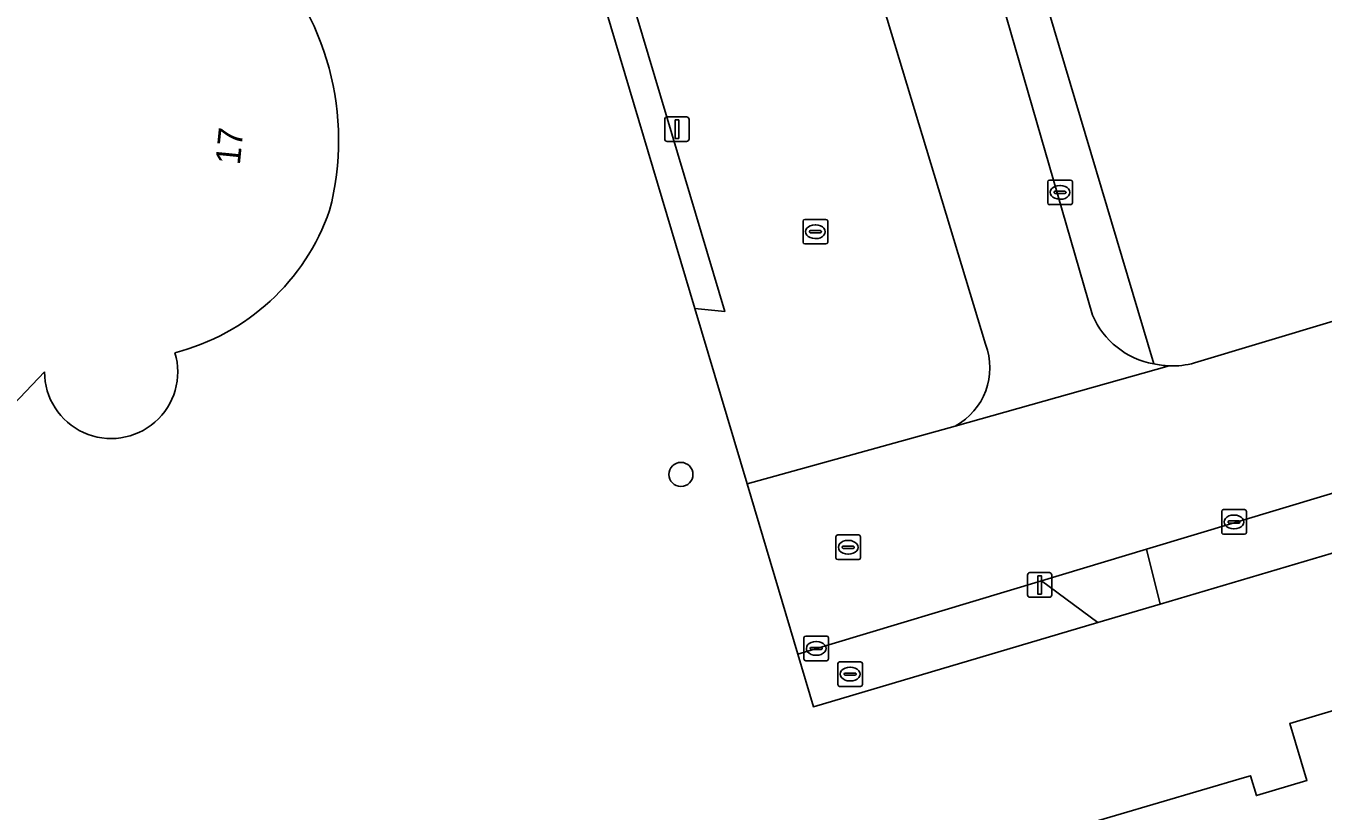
# Model space of a CAD drawing. Extents: x 162417 to 163722, y 384268 to 385417.
# Drawn here: x 163118.6 to 163171.3, y 385085.6 to 385117.6 of the extents above; entities that cross this region are included whole.
import ezdxf

# ---------------------------------------------------------------- set-up
doc = ezdxf.new("R2010")
doc.units = 0
for name, color, linetype in [('IMGEO_Boom', 7, 'Continuous'), ('IMGEO_Brandkraan', 7, 'Continuous'), ('IMGEO_Erf', 7, 'Continuous'), ('IMGEO_Groenvoorziening', 7, 'Continuous'), ('IMGEO_Kolk', 7, 'Continuous'), ('IMGEO_Lichtmast', 7, 'Continuous'), ('IMGEO_Pand', 7, 'Continuous'), ('IMGEO_Pand_nummerreeks', 7, 'Continuous'), ('IMGEO_Parkeervlak_open', 7, 'Continuous'), ('IMGEO_Rijbaan_lokaal_gesloten', 7, 'Continuous'), ('IMGEO_Rioolput', 7, 'Continuous'), ('IMGEO_Voetpad_open', 7, 'Continuous')]:
    doc.layers.add(name, color=color, linetype=linetype)

msp = doc.modelspace()

# ---------------------------------------------------------------- linework, layer by layer
at = {"layer": 'IMGEO_Boom'}
msp.add_circle((163145.191, 385099.332), 0.489, dxfattribs=at)
at = {"layer": 'IMGEO_Brandkraan'}
for p, q in [((163151.642, 385091.713), (163152.494, 385091.713)), ((163151.567, 385090.787), (163151.567, 385091.639)), ((163151.826, 385091.207), (163151.826, 385091.219)), ((163152.264, 385091.17), (163151.866, 385091.17)), ((163151.869, 385091.256), (163152.267, 385091.256)), ((163152.055, 385091.493), (163152.08, 385091.493)), ((163152.31, 385091.219), (163152.31, 385091.207)), ((163152.568, 385091.639), (163152.568, 385090.787)), ((163152.494, 385090.713), (163151.642, 385090.713)), ((163152.078, 385090.933), (163152.053, 385090.933))]:
    msp.add_line(p, q, dxfattribs=at)
for points in [[(163151.642, 385091.713), (163152.494, 385091.713)], [(163151.567, 385090.787), (163151.567, 385091.639)], [(163152.568, 385091.639), (163152.568, 385090.787)], [(163152.494, 385090.713), (163151.642, 385090.713)]]:
    msp.add_lwpolyline(points, dxfattribs=at)
for centre, radius, start, end in [((163151.644, 385091.637), 0.0765, 91.552, 178.448), ((163151.644, 385091.637), 0.0765, 91.552, 178.448), ((163152.492, 385091.637), 0.0765, 1.552, 88.448), ((163152.492, 385091.637), 0.0765, 1.552, 88.448), ((163151.866, 385091.216), 0.0403, 85.8775, 175.7526), ((163151.863, 385091.206), 0.0366, 178.938, 274.7102), ((163152.267, 385091.213), 0.043, 264.8664, 352.4533), ((163152.271, 385091.218), 0.0386, 1.7309, 96.639), ((163151.644, 385090.789), 0.0765, 181.552, 268.448), ((163151.644, 385090.789), 0.0765, 181.552, 268.448), ((163152.492, 385090.789), 0.0765, 271.552, 358.448), ((163152.492, 385090.789), 0.0765, 271.552, 358.448)]:
    msp.add_arc(centre, radius, start, end, dxfattribs=at)
for centre, major_axis, ratio, start_param, end_param in [((163152.054, 385091.213), (-0.387, 0.002), 0.722429, 4.712389, 7.853982), ((163152.079, 385091.213), (-0.39, 0.002), 0.717154, 1.570796, 4.712389)]:
    msp.add_ellipse(centre, major_axis=major_axis, ratio=ratio, start_param=start_param, end_param=end_param, dxfattribs=at)
at = {"layer": 'IMGEO_Erf'}
for points in [[(163166.066, 385103.869), (163265.986, 385133.92), (163261.426, 385163.999), (163257.947, 385185.727)], [(163150.333, 385178.267), (163153.309, 385148.485), (163154.07, 385140.868), (163154.89, 385135.836), (163159.712, 385119.619), (163164.406, 385103.831)], [(163182.959, 385099.479), (163164.667, 385094.062), (163162.132, 385093.311), (163150.576, 385089.889), (163149.939, 385092.03), (163147.876, 385098.953), (163145.757, 385106.075), (163137.369, 385134.262), (163137.312, 385134.453), (163136.866, 385135.951), (163136.488, 385137.486), (163135.083, 385146.53), (163146.808, 385147.82), (163144.847, 385165.423)], [(163119.321, 385103.501), (163116.533, 385100.577), (163116.935, 385100.189), (163116.449, 385099.707), (163116.047, 385100.095)], [(163159.36, 385084.431), (163168.092, 385087.005), (163168.34, 385087.078), (163168.584, 385086.271), (163170.631, 385086.89), (163169.936, 385089.198), (163180.876, 385092.471), (163183.16, 385084.799)]]:
    msp.add_lwpolyline(points, dxfattribs=at)
for centre, radius, start, end in [((163119.953, 385112.916), 11.323, 345.3861, 44.6764), ((163122.364, 385113.045), 9.053, 284.4587, 340.7386), ((163122.03, 385103.501), 2.709, 179.9972, 16.6954), ((163165.149, 385106.96), 3.216, 256.6414, 267.9665), ((163165.169, 385107.008), 3.265, 267.654, 285.9527)]:
    msp.add_arc(centre, radius, start, end, dxfattribs=at)
at = {"layer": 'IMGEO_Groenvoorziening'}
for points in [[(163138.356, 385134.764), (163137.312, 385134.453), (163137.369, 385134.262), (163145.757, 385106.075), (163146.973, 385105.952), (163140.054, 385129.183), (163138.4, 385134.618)], [(163182.959, 385099.479), (163182.274, 385101.756), (163164.109, 385096.292), (163164.667, 385094.062)], [(163162.132, 385093.311), (163159.847, 385095.01), (163149.939, 385092.03), (163150.576, 385089.889)]]:
    msp.add_lwpolyline(points, close=True, dxfattribs=at)
for points in [[(163159.712, 385119.619), (163158.075, 385119.146), (163161.924, 385105.803)], [(163164.406, 385103.831), (163159.712, 385119.619)]]:
    msp.add_lwpolyline(points, dxfattribs=at)
msp.add_arc((163164.993, 385107.118), 3.339, 203.1941, 259.8702, dxfattribs=at)
at = {"layer": 'IMGEO_Kolk'}
for p, q in [((163160.099, 385110.376), (163160.099, 385111.228)), ((163160.174, 385111.302), (163161.026, 385111.302)), ((163161.1, 385111.228), (163161.1, 385110.376)), ((163160.358, 385110.796), (163160.358, 385110.808)), ((163160.796, 385110.759), (163160.398, 385110.759)), ((163160.401, 385110.845), (163160.799, 385110.845)), ((163160.587, 385111.082), (163160.612, 385111.082)), ((163160.842, 385110.808), (163160.842, 385110.796)), ((163161.026, 385110.302), (163160.174, 385110.302)), ((163160.61, 385110.522), (163160.585, 385110.522)), ((163150.154, 385108.777), (163150.154, 385109.629)), ((163150.229, 385109.703), (163151.081, 385109.703)), ((163151.155, 385109.629), (163151.155, 385108.777)), ((163150.413, 385109.197), (163150.413, 385109.209)), ((163150.851, 385109.16), (163150.453, 385109.16)), ((163150.456, 385109.246), (163150.854, 385109.246)), ((163150.642, 385109.483), (163150.667, 385109.483)), ((163150.897, 385109.209), (163150.897, 385109.197)), ((163151.081, 385108.703), (163150.229, 385108.703)), ((163150.665, 385108.923), (163150.64, 385108.923)), ((163167.171, 385096.974), (163167.171, 385097.826)), ((163167.246, 385097.9), (163168.098, 385097.9)), ((163167.659, 385097.68), (163167.684, 385097.68)), ((163168.172, 385097.826), (163168.172, 385096.974)), ((163167.43, 385097.394), (163167.43, 385097.406)), ((163167.868, 385097.357), (163167.47, 385097.357)), ((163167.473, 385097.443), (163167.871, 385097.443)), ((163167.682, 385097.12), (163167.657, 385097.12)), ((163167.914, 385097.406), (163167.914, 385097.394)), ((163168.098, 385096.9), (163167.246, 385096.9)), ((163150.263, 385092.758), (163151.115, 385092.758)), ((163150.188, 385091.832), (163150.188, 385092.684)), ((163150.447, 385092.252), (163150.447, 385092.264)), ((163150.885, 385092.215), (163150.487, 385092.215)), ((163150.49, 385092.301), (163150.888, 385092.301)), ((163150.676, 385092.538), (163150.701, 385092.538)), ((163150.931, 385092.264), (163150.931, 385092.252)), ((163151.189, 385092.684), (163151.189, 385091.832)), ((163151.115, 385091.758), (163150.263, 385091.758)), ((163150.699, 385091.978), (163150.674, 385091.978))]:
    msp.add_line(p, q, dxfattribs=at)
for points in [[(163160.099, 385110.376), (163160.099, 385111.228)], [(163160.174, 385111.302), (163161.026, 385111.302)], [(163161.1, 385111.228), (163161.1, 385110.376)], [(163161.026, 385110.302), (163160.174, 385110.302)], [(163150.154, 385108.777), (163150.154, 385109.629)], [(163150.229, 385109.703), (163151.081, 385109.703)], [(163151.155, 385109.629), (163151.155, 385108.777)], [(163151.081, 385108.703), (163150.229, 385108.703)], [(163167.171, 385096.974), (163167.171, 385097.826)], [(163167.246, 385097.9), (163168.098, 385097.9)], [(163168.172, 385097.826), (163168.172, 385096.974)], [(163168.098, 385096.9), (163167.246, 385096.9)], [(163150.263, 385092.758), (163151.115, 385092.758)], [(163150.188, 385091.832), (163150.188, 385092.684)], [(163151.189, 385092.684), (163151.189, 385091.832)], [(163151.115, 385091.758), (163150.263, 385091.758)]]:
    msp.add_lwpolyline(points, dxfattribs=at)
for centre, radius, start, end in [((163160.176, 385111.226), 0.0765, 91.552, 178.448), ((163160.176, 385111.226), 0.0765, 91.552, 178.448), ((163161.024, 385111.226), 0.0765, 1.552, 88.448), ((163161.024, 385111.226), 0.0765, 1.552, 88.448), ((163160.398, 385110.805), 0.0403, 85.8775, 175.7526), ((163160.395, 385110.795), 0.0366, 178.938, 274.7102), ((163160.799, 385110.802), 0.043, 264.8664, 352.4533), ((163160.803, 385110.807), 0.0386, 1.7309, 96.639), ((163160.176, 385110.378), 0.0765, 181.552, 268.448), ((163160.176, 385110.378), 0.0765, 181.552, 268.448), ((163161.024, 385110.378), 0.0765, 271.552, 358.448), ((163161.024, 385110.378), 0.0765, 271.552, 358.448), ((163150.231, 385109.627), 0.0765, 91.552, 178.448), ((163150.231, 385109.627), 0.0765, 91.552, 178.448), ((163151.079, 385109.627), 0.0765, 1.552, 88.448), ((163151.079, 385109.627), 0.0765, 1.552, 88.448), ((163150.453, 385109.206), 0.0403, 85.8775, 175.7526), ((163150.45, 385109.196), 0.0366, 178.938, 274.7102), ((163150.854, 385109.203), 0.043, 264.8664, 352.4533), ((163150.858, 385109.208), 0.0386, 1.7309, 96.639), ((163150.231, 385108.779), 0.0765, 181.552, 268.448), ((163150.231, 385108.779), 0.0765, 181.552, 268.448), ((163151.079, 385108.779), 0.0765, 271.552, 358.448), ((163151.079, 385108.779), 0.0765, 271.552, 358.448), ((163167.248, 385097.824), 0.0765, 91.552, 178.448), ((163167.248, 385097.824), 0.0765, 91.552, 178.448), ((163168.096, 385097.824), 0.0765, 1.552, 88.448), ((163168.096, 385097.824), 0.0765, 1.552, 88.448), ((163167.248, 385096.976), 0.0765, 181.552, 268.448), ((163167.248, 385096.976), 0.0765, 181.552, 268.448), ((163167.47, 385097.403), 0.0403, 85.8775, 175.7526), ((163167.467, 385097.393), 0.0366, 178.938, 274.7102), ((163167.871, 385097.4), 0.043, 264.8664, 352.4533), ((163167.875, 385097.405), 0.0386, 1.7309, 96.639), ((163168.096, 385096.976), 0.0765, 271.552, 358.448), ((163168.096, 385096.976), 0.0765, 271.552, 358.448), ((163150.265, 385092.682), 0.0765, 91.552, 178.448), ((163150.265, 385092.682), 0.0765, 91.552, 178.448), ((163151.113, 385092.682), 0.0765, 1.552, 88.448), ((163151.113, 385092.682), 0.0765, 1.552, 88.448), ((163150.487, 385092.261), 0.0403, 85.8775, 175.7526), ((163150.484, 385092.251), 0.0366, 178.938, 274.7102), ((163150.888, 385092.258), 0.043, 264.8664, 352.4533), ((163150.892, 385092.263), 0.0386, 1.7309, 96.639), ((163150.265, 385091.834), 0.0765, 181.552, 268.448), ((163150.265, 385091.834), 0.0765, 181.552, 268.448), ((163151.113, 385091.834), 0.0765, 271.552, 358.448), ((163151.113, 385091.834), 0.0765, 271.552, 358.448)]:
    msp.add_arc(centre, radius, start, end, dxfattribs=at)
for centre, major_axis, ratio, start_param, end_param in [((163160.586, 385110.802), (-0.387, 0.002), 0.722429, 4.712389, 7.853982), ((163160.611, 385110.802), (-0.39, 0.002), 0.717154, 1.570796, 4.712389), ((163150.641, 385109.203), (-0.387, 0.002), 0.722429, 4.712389, 7.853982), ((163150.666, 385109.203), (-0.39, 0.002), 0.717154, 1.570796, 4.712389), ((163167.658, 385097.4), (-0.387, 0.002), 0.722429, 4.712389, 7.853982), ((163167.683, 385097.4), (-0.39, 0.002), 0.717154, 1.570796, 4.712389), ((163150.675, 385092.258), (-0.387, 0.002), 0.722429, 4.712389, 7.853982), ((163150.7, 385092.258), (-0.39, 0.002), 0.717154, 1.570796, 4.712389)]:
    msp.add_ellipse(centre, major_axis=major_axis, ratio=ratio, start_param=start_param, end_param=end_param, dxfattribs=at)
at = {"layer": 'IMGEO_Lichtmast'}
for p, q in [((163144.63, 385113.871), (163145.42, 385113.871)), ((163145.42, 385113.871), (163144.63, 385113.871)), ((163144.53, 385112.971), (163144.53, 385113.771)), ((163144.53, 385113.771), (163144.53, 385112.971)), ((163145.52, 385113.771), (163145.52, 385112.971)), ((163145.52, 385112.971), (163145.52, 385113.771)), ((163145.42, 385112.871), (163144.63, 385112.871)), ((163144.63, 385112.871), (163145.42, 385112.871)), ((163159.276, 385094.44), (163159.276, 385095.24)), ((163159.276, 385095.24), (163159.276, 385094.44)), ((163159.376, 385095.34), (163160.166, 385095.34)), ((163160.166, 385095.34), (163159.376, 385095.34)), ((163160.266, 385095.24), (163160.266, 385094.44)), ((163160.266, 385094.44), (163160.266, 385095.24)), ((163160.166, 385094.34), (163159.376, 385094.34)), ((163159.376, 385094.34), (163160.166, 385094.34))]:
    msp.add_line(p, q, dxfattribs=at)
for points in [[(163144.95, 385113.746), (163145.1, 385113.746), (163145.1, 385112.996), (163144.95, 385112.996), (163144.95, 385113.746)], [(163159.696, 385095.215), (163159.846, 385095.215), (163159.846, 385094.465), (163159.696, 385094.465), (163159.696, 385095.215)]]:
    msp.add_lwpolyline(points, dxfattribs=at)
for centre, start, end in [((163144.63, 385113.771), 90, 180), ((163144.63, 385113.771), 90, 180), ((163145.42, 385113.771), 0, 90), ((163145.42, 385113.771), 360, 90), ((163144.63, 385112.971), 180, 270), ((163144.63, 385112.971), 180, 270), ((163145.42, 385112.971), 270, 0), ((163145.42, 385112.971), 270, 0), ((163159.376, 385095.24), 90, 180), ((163159.376, 385095.24), 90, 180), ((163160.166, 385095.24), 0, 90), ((163160.166, 385095.24), 360, 90), ((163159.376, 385094.44), 180, 270), ((163159.376, 385094.44), 180, 270), ((163160.166, 385094.44), 270, 0), ((163160.166, 385094.44), 270, 0)]:
    msp.add_arc(centre, 0.1, start, end, dxfattribs=at)
at = {"layer": 'IMGEO_Pand'}
for points in [[(163116.047, 385100.095), (163116.449, 385099.707), (163116.935, 385100.189), (163116.533, 385100.577), (163119.321, 385103.501)], [(163183.16, 385084.799), (163180.876, 385092.471), (163169.936, 385089.198), (163170.631, 385086.89), (163168.584, 385086.271), (163168.34, 385087.078), (163168.092, 385087.005), (163159.36, 385084.431)]]:
    msp.add_lwpolyline(points, dxfattribs=at)
for centre, radius, start, end in [((163119.953, 385112.916), 11.323, 345.3861, 44.6764), ((163122.364, 385113.045), 9.053, 284.4587, 340.7386), ((163122.03, 385103.501), 2.709, 179.9972, 16.6954)]:
    msp.add_arc(centre, radius, start, end, dxfattribs=at)
at = {"layer": 'IMGEO_Parkeervlak_open'}
for points in [[(163145.502, 385136.892), (163145.294, 385136.87), (163138.356, 385134.764), (163138.4, 385134.618), (163140.054, 385129.183), (163146.973, 385105.952), (163145.757, 385106.075), (163147.876, 385098.953), (163156.341, 385101.298)], [(163157.566, 385104.63), (163148.465, 385134.746)]]:
    msp.add_lwpolyline(points, dxfattribs=at)
msp.add_arc((163155.041, 385103.667), 2.703, 298.7602, 20.8682, dxfattribs=at)
at = {"layer": 'IMGEO_Rijbaan_lokaal_gesloten'}
for points in [[(163148.465, 385134.746), (163157.566, 385104.63)], [(163268.602, 385134.675), (163265.986, 385133.92), (163166.066, 385103.869)], [(163161.924, 385105.803), (163158.075, 385119.146), (163154.598, 385130.644)], [(163165.035, 385103.746), (163156.341, 385101.298), (163147.876, 385098.953), (163149.939, 385092.03), (163159.847, 385095.01), (163164.109, 385096.292), (163182.274, 385101.756), (163187.46, 385103.316), (163193.536, 385105.144), (163196.22, 385105.951), (163198.146, 385106.53)], [(163156.341, 385101.298), (163165.035, 385103.746)]]:
    msp.add_lwpolyline(points, dxfattribs=at)
for centre, radius, start, end in [((163164.993, 385107.118), 3.339, 203.1941, 259.8702), ((163155.041, 385103.667), 2.703, 298.7602, 20.8682), ((163165.149, 385106.96), 3.216, 256.6414, 267.9665), ((163165.169, 385107.008), 3.265, 267.654, 285.9527)]:
    msp.add_arc(centre, radius, start, end, dxfattribs=at)
at = {"layer": 'IMGEO_Rioolput'}
for p, q in [((163151.489, 385095.944), (163151.489, 385096.796)), ((163151.564, 385096.87), (163152.416, 385096.87)), ((163151.977, 385096.65), (163152.002, 385096.65)), ((163152.49, 385096.796), (163152.49, 385095.944)), ((163151.748, 385096.364), (163151.748, 385096.376)), ((163152.186, 385096.327), (163151.788, 385096.327)), ((163151.791, 385096.413), (163152.189, 385096.413)), ((163152, 385096.09), (163151.975, 385096.09)), ((163152.232, 385096.376), (163152.232, 385096.364)), ((163152.416, 385095.87), (163151.564, 385095.87))]:
    msp.add_line(p, q, dxfattribs=at)
for points in [[(163151.489, 385095.944), (163151.489, 385096.796)], [(163151.564, 385096.87), (163152.416, 385096.87)], [(163152.49, 385096.796), (163152.49, 385095.944)], [(163152.416, 385095.87), (163151.564, 385095.87)]]:
    msp.add_lwpolyline(points, dxfattribs=at)
for centre, radius, start, end in [((163151.566, 385096.794), 0.0765, 91.552, 178.448), ((163151.566, 385096.794), 0.0765, 91.552, 178.448), ((163152.414, 385096.794), 0.0765, 1.552, 88.448), ((163152.414, 385096.794), 0.0765, 1.552, 88.448), ((163151.566, 385095.946), 0.0765, 181.552, 268.448), ((163151.566, 385095.946), 0.0765, 181.552, 268.448), ((163151.788, 385096.373), 0.0403, 85.8775, 175.7526), ((163151.785, 385096.363), 0.0366, 178.938, 274.7102), ((163152.189, 385096.37), 0.043, 264.8664, 352.4533), ((163152.193, 385096.375), 0.0386, 1.7309, 96.639), ((163152.414, 385095.946), 0.0765, 271.552, 358.448), ((163152.414, 385095.946), 0.0765, 271.552, 358.448)]:
    msp.add_arc(centre, radius, start, end, dxfattribs=at)
for centre, major_axis, ratio, start_param, end_param in [((163151.976, 385096.37), (-0.387, 0.002), 0.722429, 4.712389, 7.853982), ((163152.001, 385096.37), (-0.39, 0.002), 0.717154, 1.570796, 4.712389)]:
    msp.add_ellipse(centre, major_axis=major_axis, ratio=ratio, start_param=start_param, end_param=end_param, dxfattribs=at)
at = {"layer": 'IMGEO_Voetpad_open'}
msp.add_lwpolyline([(163164.109, 385096.292), (163159.847, 385095.01), (163162.132, 385093.311), (163164.667, 385094.062)], close=True, dxfattribs=at)

# ---------------------------------------------------------------- texts
at = {"layer": 'IMGEO_Pand_nummerreeks'}
msp.add_text('17', height=1, rotation=84.327, dxfattribs=at).set_placement((163127.261, 385111.895))

doc.saveas('drawing.dxf')
